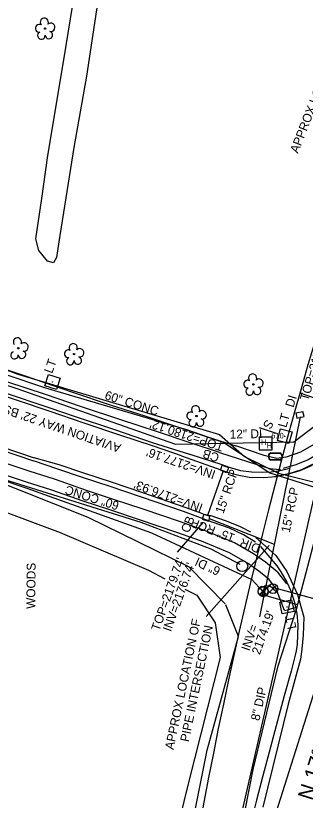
# Model space of a CAD drawing. Extents: x 945964 to 948456, y 631061 to 636061.
# Drawn here: x 946702.9 to 946833.5, y 633276.9 to 633631 of the extents above; entities that cross this region are included whole.
import ezdxf

# ---------------------------------------------------------------- set-up
doc = ezdxf.new("R2010")
doc.units = 0
for name, color, linetype in [('Exist Horizontal Alignment', 7, 'Continuous'), ('Exist Horizontal Baseline Alignment', 7, 'Continuous'), ('Exist Horizontal Baseline Alignment Direction Label', 7, 'Continuous'), ('Exist Other Culture Sign CELL', 7, 'Continuous'), ('Exist Other Culture Sign Text', 7, 'Continuous'), ('Exist Right of Way Control of Access Line', 7, 'Continuous'), ('Exist Right of Way Line', 7, 'Continuous'), ('Exist Roads Curbs', 7, 'Continuous'), ('Exist Roads EOP', 7, 'Continuous'), ('Exist Roads EOP Other', 7, 'Continuous'), ('Exist Roads EOP Other Text', 7, 'Continuous'), ('Exist Roads EOP Text', 7, 'Continuous'), ('Exist Structure Minor Catch Basin', 7, 'Continuous'), ('Exist Structure Minor Catch Basin Leader', 7, 'Continuous'), ('Exist Structure Minor Catch Basin Text', 7, 'Continuous'), ('Exist Structure Minor Catch Basin Top Elevation', 7, 'Continuous'), ('Exist Structure Minor Drop Inlet', 7, 'Continuous'), ('Exist Structure Minor Drop Inlet Text', 7, 'Continuous'), ('Exist Structure Minor Drop Inlet Top Elevation', 7, 'Continuous'), ('Exist Structure Minor Pipes RCP 15 Inch', 7, 'Continuous'), ('Exist Structure Minor Pipes RCP 15 Inch Invert', 7, 'Continuous'), ('Exist Structure Minor Pipes RCP 15 Inch Text', 7, 'Continuous'), ('Exist Structure Minor Pipes RCP 18 Inch Invert', 7, 'Continuous'), ('Exist Utilities Gas UG Line SUE', 7, 'Continuous'), ('Exist Utilities Other Pole CELL', 7, 'Continuous'), ('Exist Utilities Other Pole With Base CELL', 7, 'Continuous'), ('Exist Utilities Other Pole With Base Text', 7, 'Continuous'), ('Exist Utilities Power Hand Hole CELL', 7, 'Continuous'), ('Exist Utilities Power Hand Hole Cogo Number', 7, 'Continuous'), ('Exist Utilities Power UG Cable SUE', 7, 'Continuous'), ('Exist Utilities Sanitary Sewer UG Line', 7, 'Continuous'), ('Exist Utilities Sanitary Sewer UG Line Text', 7, 'Continuous'), ('Exist Utilities Telephone UG Cable SUE', 7, 'Continuous'), ('Exist Utilities Water Meter CELL', 7, 'Continuous'), ('Exist Utilities Water UG Line SUE', 7, 'Continuous'), ('Exist Utilities Water UG Line SUE Text', 7, 'Continuous'), ('Exist Utilities Water Valve CELL', 7, 'Continuous'), ('Exist Vegetation Tree CELL', 7, 'Continuous'), ('Exist Vegetation Woods Line', 7, 'Continuous'), ('Exist Vegetation Woods Line Text', 7, 'Continuous')]:
    doc.layers.add(name, color=color, linetype=linetype)

# ---------------------------------------------------------------- blocks, each defined once
blk = doc.blocks.new('EXIST UTILITIES WATER VALVE')
at = {"layer": 'Exist Utilities Water Valve CELL'}
blk.add_lwpolyline([(0.0315, 0.0315), (-0.0315, -0.0315), (0, 0), (0.0315, -0.0315), (-0.0315, 0.0315)], dxfattribs=at)
blk.add_circle((0, 0), 0.0445, dxfattribs=at)
blk = doc.blocks.new('EXIST UTILITIES WATER METER')
at = {"layer": 'Exist Utilities Water Meter CELL'}
blk.add_line((0, 0), (0, 0), dxfattribs=at)
for points in [[(-0.0408, 0.034), (0.0408, 0.034)], [(-0.0408, 0.0312), (0.0408, 0.0312)], [(0.0408, -0.0312), (-0.0413, -0.0312)], [(0.0408, -0.034), (-0.0413, -0.034)]]:
    blk.add_lwpolyline(points, dxfattribs=at)
for centre, radius, start, end in [((-0.0261, -0.0001), 0.0371, 113.17804, 245.97939), ((-0.0259, -0.0001), 0.0347, 115.30093, 243.78236), ((0.0259, 0), 0.0371, 293.64832, 66.30838), ((0.0261, 0), 0.0345, 295.12717, 64.87283)]:
    blk.add_arc(centre, radius, start, end, dxfattribs=at)

msp = doc.modelspace()

# ---------------------------------------------------------------- linework, layer by layer
at = {"layer": 'Exist Horizontal Alignment'}
msp.add_arc((948718.82, 632879.65), 1909.86, 158.53343, 198.31343, dxfattribs=at)
at = {"layer": 'Exist Horizontal Baseline Alignment'}
msp.add_line((946772.39, 633118.89), (947008.79, 633870.13), dxfattribs=at)
at = {"layer": 'Exist Other Culture Sign CELL'}
msp.add_line((946820.46, 633442.5), (946812.89, 633445.05), dxfattribs=at)
at = {"layer": 'Exist Right of Way Control of Access Line'}
msp.add_line((946831.05, 633460.75), (946969.12, 633413.28), dxfattribs=at)
at = {"layer": 'Exist Right of Way Line'}
msp.add_arc((948848.33, 632890.69), 2096.28, 158.90258, 198.31343, dxfattribs=at)
at = {"layer": 'Exist Roads Curbs'}
for points in [[(946919.71, 633631.53), (946917.06, 633622.88), (946917.06, 633622.88), (946903.4, 633586.27), (946897.73, 633572.07), (946876.86, 633512.24), (946859.79, 633458.78), (946856.08, 633450.58), (946856.08, 633450.58), (946852.98, 633445.8), (946849.34, 633441.4), (946849.34, 633441.4), (946846.29, 633438.38), (946846.29, 633438.38), (946841.68, 633434.67), (946841.68, 633434.67), (946834.71, 633430.55), (946829.23, 633428.29), (946823.52, 633426.69)], [(946718.88, 633453.69), (946673.99, 633468.83), (946633.33, 633482.44)], [(946625.81, 633458.82), (946673.2, 633442.84), (946710.95, 633430.08)], [(946781.38, 633433.02), (946764.55, 633438.28), (946748.02, 633443.88), (946728.94, 633450.23), (946718.88, 633453.69)], [(946781.41, 633433.13), (946795.86, 633428.47), (946799.16, 633427.22), (946804.27, 633425.78), (946809.26, 633425.16), (946814.01, 633424.98), (946818, 633425.18), (946822.13, 633425.79), (946826.46, 633426.82)], [(946810.97, 633393.42), (946805.57, 633396.62), (946799.35, 633399.71), (946791.52, 633402.46), (946778.62, 633407.2), (946759.55, 633413.73), (946745.49, 633418.51), (946733.01, 633422.61), (946721.9, 633426.35), (946710.95, 633430.08)], [(946813.21, 633391.41), (946820.56, 633382.7), (946822.41, 633380.05), (946825.07, 633375.4), (946826.73, 633371.7), (946828.43, 633366.69), (946829.62, 633361.14), (946830.14, 633356.05), (946829.75, 633347.17), (946829.28, 633344.36), (946828.85, 633342.41), (946827.06, 633335.21), (946824.01, 633324.04), (946821.51, 633315.02), (946816.59, 633296.32), (946814.34, 633287.86), (946811.52, 633276.95), (946809.09, 633267.32), (946803.64, 633244.52), (946802.19, 633237.52), (946795.34, 633206.65), (946793.45, 633197.31), (946787.88, 633169.01), (946785.91, 633159.08)]]:
    msp.add_lwpolyline(points, dxfattribs=at)
at = {"layer": 'Exist Roads EOP'}
for points in [[(946922.4, 633632.06), (946918.93, 633621.55), (946912.94, 633604.79), (946903.41, 633579.5), (946893.45, 633552.57), (946890.39, 633544.51), (946882.97, 633522.73), (946874.78, 633497.79), (946864.71, 633464.52), (946861.44, 633455.7), (946855.69, 633445.54), (946855.69, 633445.54), (946848.44, 633436.43), (946848.44, 633436.43), (946840.94, 633430.59), (946840.94, 633430.59), (946831.77, 633425.98), (946831.77, 633425.98), (946826.05, 633424.19), (946826.05, 633424.19), (946818.76, 633422.78)], [(946718.44, 633452.38), (946673.72, 633467.36), (946633.16, 633480.97)], [(946626.32, 633460.17), (946673.49, 633444.26), (946711.24, 633431.47)], [(946777.72, 633432.38), (946765.09, 633436.69), (946749.91, 633441.72), (946733.38, 633447.24), (946718.44, 633452.38)], [(946787.23, 633406.17), (946779.29, 633409.09), (946760.2, 633415.62), (946746.13, 633420.41), (946733.64, 633424.51), (946722.55, 633428.24), (946711.24, 633431.47)], [(946777.72, 633432.38), (946795.4, 633426.01), (946798.25, 633424.94), (946803.44, 633423.66), (946808.16, 633422.79), (946814.62, 633422.51), (946820.32, 633422.96), (946826.51, 633424.32), (946831.08, 633425.72), (946836.7, 633428.14)], [(946787.23, 633406.17), (946790.61, 633405.37)], [(946808.9, 633397.91), (946804.26, 633400.28), (946797.95, 633402.84), (946790.61, 633405.37)], [(946811.1, 633395.52), (946820.21, 633387.43), (946825.14, 633380.08), (946825.14, 633380.08), (946830.01, 633369.69), (946830.01, 633369.69), (946832.83, 633359.57), (946832.83, 633359.57), (946832.54, 633351.35), (946832.54, 633351.35), (946831.97, 633345.11), (946831.97, 633345.11), (946831.36, 633340.56), (946831.36, 633340.56), (946825.78, 633320.22), (946814.29, 633273.8)]]:
    msp.add_lwpolyline(points, dxfattribs=at)
at = {"layer": 'Exist Roads EOP Other'}
for points in [[(946670.94, 633480.56), (946686.1, 633475.34), (946707.15, 633468.41), (946728.58, 633461.09), (946745.43, 633455.33), (946761.07, 633450.37), (946776.33, 633445.31), (946789.6, 633440.76), (946802.15, 633436.81)], [(946794.73, 633433.79), (946781.6, 633438.16), (946766.82, 633443.11), (946750.37, 633448.57), (946732.59, 633454.4), (946716.37, 633459.97), (946698.95, 633465.82), (946681.99, 633471.52), (946668.42, 633475.99)], [(946841.79, 633434.64), (946839.48, 633438.64), (946831.32, 633433.96), (946824.85, 633431.68), (946820.56, 633431.18), (946814.9, 633432.46), (946802.15, 633436.81)], [(946794.73, 633433.79), (946811.65, 633428.48), (946817.41, 633426.61), (946822, 633426.2), (946822.28, 633426.22)], [(946821, 633379.79), (946820.85, 633379.98), (946815.45, 633384.36), (946810.04, 633388.1), (946801.55, 633393.02), (946788.43, 633398.52), (946777.27, 633402.49), (946760.33, 633408.23), (946746.97, 633412.68), (946734.89, 633416.72), (946720.8, 633421.61), (946708.91, 633425.42), (946692.17, 633430.93)], [(946824.02, 633362.57), (946821.13, 633370.39), (946820.23, 633372.5), (946817.22, 633376.46), (946812.44, 633380.33), (946807.35, 633383.86), (946799.31, 633388.51), (946786.62, 633393.83), (946775.62, 633397.75), (946758.73, 633403.47), (946745.38, 633407.92), (946733.28, 633411.96), (946719.21, 633416.85), (946707.35, 633420.64), (946690.6, 633426.16)], [(946821, 633379.79), (946825.03, 633374.61)], [(946824.02, 633362.57), (946825.46, 633362.9), (946828.68, 633363.85)]]:
    msp.add_lwpolyline(points, dxfattribs=at)
at = {"layer": 'Exist Structure Minor Catch Basin'}
for p, q in [((946795.16, 633425.82), (946798.01, 633424.84)), ((946787.65, 633406.09), (946790.48, 633405.13))]:
    msp.add_line(p, q, dxfattribs=at)
for points in [[(946795.16, 633425.82), (946795.85, 633427.56), (946795.97, 633428.11), (946798.78, 633427.1), (946798.63, 633426.52), (946798.01, 633424.84)], [(946787.65, 633406.09), (946787.14, 633404.29), (946786.96, 633403.78), (946789.81, 633402.86), (946790.05, 633403.38), (946790.48, 633405.13)]]:
    msp.add_lwpolyline(points, dxfattribs=at)
at = {"layer": 'Exist Structure Minor Catch Basin Leader'}
for points in [[(946787.2, 633402.28), (946775.76, 633388.9)], [(946817.12, 633391.93), (946788.8, 633359.89)]]:
    msp.add_lwpolyline(points, dxfattribs=at)
at = {"layer": 'Exist Structure Minor Drop Inlet'}
msp.add_line((946829.13, 633451.76), (946832.33, 633452.39), dxfattribs=at)
msp.add_lwpolyline([(946829.13, 633451.76), (946829.61, 633449.37), (946833, 633450.03), (946832.33, 633452.39)], dxfattribs=at)
at = {"layer": 'Exist Structure Minor Pipes RCP 15 Inch'}
for p, q in [((946831.12, 633449.99), (946812.81, 633359.74)), ((946796.37, 633425.52), (946789.41, 633405.46)), ((946790.19, 633404.07), (946819.45, 633392.49))]:
    msp.add_line(p, q, dxfattribs=at)
at = {"layer": 'Exist Utilities Gas UG Line SUE'}
for points in [[(946411.39, 633466.47), (946436.6, 633477.85), (946456.09, 633492.82), (946498.96, 633498.31), (946548.31, 633505.55), (946613.29, 633503.43), (946703.83, 633469.18), (946794.76, 633441.92), (946806, 633432.1), (946821.36, 633424.58)], [(946821.36, 633424.58), (946850.33, 633417.25), (946916.68, 633398.33), (946938.52, 633396.28)]]:
    msp.add_lwpolyline(points, dxfattribs=at)
at = {"layer": 'Exist Utilities Other Pole CELL'}
msp.add_circle((946805.06, 633382.55), 2.46, dxfattribs=at)
at = {"layer": 'Exist Utilities Other Pole With Base CELL'}
for p, q in [((946719.52, 633465.63), (946719.52, 633465.63)), ((946824.23, 633441.22), (946824.23, 633441.22)), ((946825.21, 633364.15), (946825.21, 633364.15))]:
    msp.add_line(p, q, dxfattribs=at)
for points in [[(946717.74, 633469.03), (946722.89, 633467.39), (946721.25, 633462.24), (946716.1, 633463.89), (946717.74, 633469.03)], [(946822.31, 633444.54), (946827.52, 633443.12), (946826.1, 633437.91), (946820.89, 633439.33), (946822.31, 633444.54)], [(946827.31, 633367.36), (946828.39, 633362.07), (946823.1, 633360.99), (946822.02, 633366.28), (946827.31, 633367.36)]]:
    msp.add_lwpolyline(points, dxfattribs=at)
for centre in [(946719.52, 633465.63), (946824.23, 633441.22), (946825.21, 633364.15)]:
    msp.add_circle(centre, 0.0707, dxfattribs=at)
at = {"layer": 'Exist Utilities Power Hand Hole CELL'}
msp.add_line((946815.67, 633437.72), (946815.67, 633437.72), dxfattribs=at)
msp.add_lwpolyline([(946812.72, 633435), (946818.47, 633435), (946818.47, 633440.75), (946812.72, 633440.75), (946812.72, 633435)], dxfattribs=at)
at = {"layer": 'Exist Utilities Power UG Cable SUE'}
msp.add_lwpolyline([(946804.12, 633383.33), (946790.99, 633390.21), (946759.53, 633402.22), (946699.9, 633420.91), (946668.78, 633431.02), (946665.05, 633429.26)], dxfattribs=at)
at = {"layer": 'Exist Utilities Sanitary Sewer UG Line'}
msp.add_lwpolyline([(946762.74, 633087.09), (946841.39, 633430.65)], dxfattribs=at)
at = {"layer": 'Exist Utilities Telephone UG Cable SUE'}
for points in [[(946659.85, 633482.04), (946716.32, 633463.07), (946779.89, 633444.27), (946796.69, 633438.31), (946817.46, 633424.73), (946849.42, 633414.38), (946916.38, 633396.49), (946936.03, 633392.44), (946936.61, 633390.98), (946947.68, 633392.91), (946970.86, 633403.01), (946984.46, 633456.51), (946992.8, 633488.96), (947002.46, 633521.18)], [(946797.38, 633365.51), (946780.94, 633382.23), (946735.53, 633404.47), (946688.95, 633423.06), (946656.8, 633434.84), (946657.85, 633444.54), (946611.87, 633459.76)], [(946760.02, 633217.97), (946768.39, 633220.57), (946776.62, 633236.18), (946789.26, 633299.54), (946803.37, 633350.8), (946797.62, 633365.14)]]:
    msp.add_lwpolyline(points, dxfattribs=at)
at = {"layer": 'Exist Utilities Water UG Line SUE'}
for points in [[(946788.6, 632630.18), (946781.16, 632699.34), (946773.28, 632808.46), (946771.79, 632854.84), (946771.8, 632932.21), (946773, 633009.71), (946780.55, 633091.42), (946784.9, 633156.63), (946798.66, 633233.47), (946810, 633290.7), (946821.3, 633337.55), (946829.57, 633363.16), (946855.21, 633460.81), (946878.65, 633533.2), (946897.38, 633594.69), (946885.48, 633607.31), (946857.92, 633638.18)], [(946472.57, 633239.55), (946443.99, 633324.66), (946419.97, 633402.56), (946404.47, 633448.42), (946393.04, 633481.21), (946452.73, 633500.32), (946499.06, 633510.07), (946542.99, 633507.65), (946602.6, 633496.16), (946703.36, 633462.75), (946774.9, 633437.64), (946828.32, 633438.65), (946848.97, 633454.44)], [(946413.27, 633421.51), (946497, 633442.71), (946558.01, 633460.35), (946578.88, 633460.5), (946611.73, 633452.08), (946635.71, 633442.11), (946707.89, 633417.7), (946764.13, 633397.53), (946809.32, 633376.59), (946814.35, 633371.11)], [(946830.06, 633365.04), (946814.13, 633369.59), (946815.37, 633373.93), (946836.64, 633368.14), (946906.54, 633358.29)]]:
    msp.add_lwpolyline(points, dxfattribs=at)
at = {"layer": 'Exist Utilities Water Valve CELL'}
for points in [[(946816.06, 633372.58), (946812.91, 633369.43), (946814.49, 633371), (946816.06, 633369.43), (946812.91, 633372.58)], [(946820.42, 633373.96), (946817.27, 633370.81), (946818.84, 633372.39), (946820.42, 633370.81), (946817.27, 633373.96)]]:
    msp.add_lwpolyline(points, dxfattribs=at)
for centre in [(946818.84, 633372.39), (946814.49, 633371)]:
    msp.add_circle(centre, 2.23, dxfattribs=at)
at = {"layer": 'Exist Vegetation Tree CELL'}
for p, q in [((946716.17, 633625.18), (946716.17, 633625.18)), ((946704.09, 633480.91), (946704.09, 633480.91)), ((946729.23, 633478.26), (946729.23, 633478.26)), ((946810.09, 633464.57), (946810.09, 633464.57)), ((946784.41, 633450.27), (946784.41, 633450.27))]:
    msp.add_line(p, q, dxfattribs=at)
for centre in [(946716.17, 633625.18), (946704.09, 633480.91), (946729.23, 633478.26), (946810.09, 633464.57), (946784.41, 633450.27)]:
    msp.add_circle(centre, 0.326, dxfattribs=at)
for centre, radius, start, end in [((946715.79, 633628.05), 1.86, 330.1651, 219.7134), ((946713.57, 633625.33), 1.73, 62.6636, 279.3457), ((946718.72, 633625.77), 1.9, 257.1011, 134.1999), ((946714.47, 633622.06), 1.69, 111.5671, 6.231), ((946717.84, 633622.28), 1.7, 181.2822, 74.56), ((946703.7, 633483.78), 1.86, 330.1651, 219.7134), ((946706.64, 633481.5), 1.9, 257.1011, 134.1999), ((946728.84, 633481.14), 1.86, 330.1651, 219.7134), ((946731.78, 633478.85), 1.9, 257.1011, 134.1999), ((946702.38, 633477.79), 1.69, 111.5671, 6.231), ((946705.76, 633478.01), 1.7, 181.2822, 74.56), ((946726.62, 633478.42), 1.73, 62.6636, 279.3457), ((946730.9, 633475.36), 1.7, 181.2822, 74.56), ((946727.52, 633475.14), 1.69, 111.5671, 6.231), ((946807.48, 633464.72), 1.73, 62.6636, 279.3457), ((946809.7, 633467.44), 1.86, 330.1651, 219.7134), ((946812.64, 633465.16), 1.9, 257.1011, 134.1999), ((946808.38, 633461.45), 1.69, 111.5671, 6.231), ((946811.76, 633461.67), 1.7, 181.2822, 74.56), ((946784.02, 633453.14), 1.86, 330.1651, 219.7134), ((946786.96, 633450.86), 1.9, 257.1011, 134.1999), ((946781.8, 633450.42), 1.73, 62.6636, 279.3457), ((946782.7, 633447.15), 1.69, 111.5671, 6.231), ((946786.08, 633447.37), 1.7, 181.2822, 74.56)]:
    msp.add_arc(centre, radius, start, end, dxfattribs=at)
at = {"layer": 'Exist Vegetation Woods Line'}
for points in [[(946717.38, 633567.86), (946724.48, 633610.11), (946730.84, 633649.19), (946737.79, 633690.24), (946744.62, 633732.91), (946748.51, 633755.67), (946750.93, 633757.66), (946752.73, 633756.21), (946756.49, 633750.19), (946755.7, 633736.94), (946750.81, 633703.88), (946745.6, 633671.23), (946739.32, 633633.73), (946734.77, 633603.64), (946729.1, 633571.45), (946722.28, 633528.9), (946721.29, 633521.94), (946719.95, 633519.44), (946717.3, 633520.21), (946713.41, 633525.08), (946711.99, 633530.27), (946714.71, 633548.56), (946717.38, 633567.86)], [(946657.22, 633422.3), (946722.91, 633397.75), (946762.79, 633380.67), (946770.19, 633376.84)], [(946779.18, 633372.19), (946784.51, 633369.43), (946792.9, 633356.93), (946795.15, 633341.34), (946780.72, 633284.26), (946762.45, 633210.1), (946747.82, 633149.21), (946735.2, 633123.57), (946725.38, 633108.37), (946726.14, 633086.94), (946727.34, 633063.08), (946724.09, 633046.66), (946712.92, 633038.81), (946709.67, 633027.31), (946706.6, 633016.06), (946687.83, 633001.23), (946682.08, 632993.68)]]:
    msp.add_lwpolyline(points, dxfattribs=at)

# ---------------------------------------------------------------- block references
at = {"layer": 'Exist Utilities Water Meter CELL', "xscale": 50, "yscale": 50}
msp.add_blockref('EXIST UTILITIES WATER METER', (946819.93, 633432.05), dxfattribs=at)
at = {"layer": 'Exist Utilities Water Valve CELL', "xscale": 50, "yscale": 50}
msp.add_blockref('EXIST UTILITIES WATER VALVE', (946814.37, 633371.28), dxfattribs=at)

# ---------------------------------------------------------------- texts
at = {"layer": 'Exist Horizontal Baseline Alignment Direction Label'}
msp.add_text('N 17%%d 28\' 01.7" E', height=7, rotation=72.5329, dxfattribs=at).set_placement((946836.6, 633276.43))
at = {"layer": 'Exist Other Culture Sign Text'}
msp.add_text('S', height=4, rotation=238.8447, dxfattribs=at).set_placement((946816.02, 633449.05))
at = {"layer": 'Exist Roads EOP Other Text'}
for rotation, p in [(342.4004, (946742.71, 633458.02)), (162.4004, (946749.85, 633411.5))]:
    msp.add_text('60" CONC', height=4, rotation=rotation, dxfattribs=at).set_placement(p)
at = {"layer": 'Exist Roads EOP Text'}
msp.add_text("AVIATION WAY 22' BST", height=4, rotation=161.0745, dxfattribs=at).set_placement((946750.76, 633437.44))
at = {"layer": 'Exist Structure Minor Catch Basin Text'}
for rotation, p in [(161.4122, (946795.05, 633433.11)), (68.2126, (946780.94, 633397.24))]:
    msp.add_text('CB', height=4, rotation=rotation, dxfattribs=at).set_placement(p)
at = {"layer": 'Exist Structure Minor Catch Basin Top Elevation'}
for s, rotation, p in [("TOP=2180.12'", 161.7323, (946797.01, 633438.04)), ("TOP=2179.74'", 70.4333, (946767.63, 633353))]:
    msp.add_text(s, height=4, rotation=rotation, dxfattribs=at).set_placement(p)
at = {"layer": 'Exist Structure Minor Drop Inlet Text'}
msp.add_text('DI', height=4, rotation=72.9206, dxfattribs=at).set_placement((946828.13, 633453.91))
at = {"layer": 'Exist Structure Minor Drop Inlet Top Elevation'}
msp.add_text("TOP=2179.67'", height=4, rotation=73.3841, dxfattribs=at).set_placement((946834.74, 633456.89))
at = {"layer": 'Exist Structure Minor Pipes RCP 15 Inch Invert'}
for s, rotation, p in [("INV=2177.16'", 160.9311, (946793.35, 633425.54)), ("INV=2176.93'", 160.1405, (946787.62, 633410.47)), ('DIR', 159.482, (946813.53, 633392.07)), ("INV=2176.74'", 70.3973, (946772.86, 633352.72)), ("2174.19'", 70.3973, (946812.91, 633342.32)), ('INV=', 70.3973, (946808.2, 633344))]:
    msp.add_text(s, height=4, rotation=rotation, dxfattribs=at).set_placement(p)
at = {"layer": 'Exist Structure Minor Pipes RCP 15 Inch Text'}
for rotation, p in [(70.8609, (946796.53, 633405.93)), (78.5276, (946826.43, 633397.48)), (158.8706, (946802.07, 633396.82))]:
    msp.add_text('15" RCP', height=4, rotation=rotation, dxfattribs=at).set_placement(p)
at = {"layer": 'Exist Structure Minor Pipes RCP 18 Inch Invert'}
for s, rotation, p in [('APPROX LOCATION OF', 68.619, (946830.13, 633568.63)), ('APPROX LOCATION OF', 78.1363, (946774.02, 633299.5)), ('PIPE INTERSECTION', 78.1363, (946780.89, 633303.01))]:
    msp.add_text(s, height=4, rotation=rotation, dxfattribs=at).set_placement(p)
at = {"layer": 'Exist Utilities Other Pole With Base Text'}
for rotation, p in [(70.1346, (946719.32, 633469.25)), (74.7433, (946824.91, 633444.84)), (102.1027, (946829.52, 633354.6))]:
    msp.add_text('LT', height=4, rotation=rotation, dxfattribs=at).set_placement(p)
at = {"layer": 'Exist Utilities Power Hand Hole CELL'}
for p in [(946813.51, 633437.25), (946816.07, 633435.73)]:
    msp.add_text('H', height=2.5, dxfattribs=at).set_placement(p)
at = {"layer": 'Exist Utilities Power Hand Hole Cogo Number'}
msp.add_text('610', height=2.5, dxfattribs=at).set_placement((946818.17, 633440.22))
at = {"layer": 'Exist Utilities Sanitary Sewer UG Line Text'}
msp.add_text('8" DIP', height=4, rotation=77.1601, dxfattribs=at).set_placement((946812.73, 633312.53))
at = {"layer": 'Exist Utilities Water UG Line SUE Text'}
for s, rotation, p in [('12" DI', 1.0882, (946799.42, 633440.11)), ('6" DI', 155.1263, (946795.56, 633381.75))]:
    msp.add_text(s, height=4, rotation=rotation, dxfattribs=at).set_placement(p)
at = {"layer": 'Exist Vegetation Woods Line Text'}
msp.add_text('WOODS', height=4, rotation=89.5187, dxfattribs=at).set_placement((946711.71, 633363.26))

doc.saveas('drawing.dxf')
